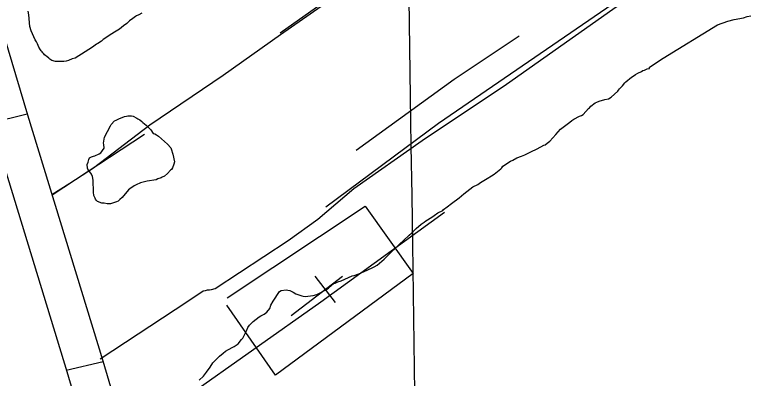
# Model space of a CAD drawing. Extents: x 3807117 to 3845308, y 337856 to 363736.
# Drawn here: x 3826497 to 3827907, y 344493 to 345192 of the extents above; entities that cross this region are included whole.
import ezdxf

# ---------------------------------------------------------------- set-up
doc = ezdxf.new("R2010")
doc.units = 0
for name, color, linetype in [('V-GRID-MAJR', 7, 'Continuous'), ('V-ROAD-CNTR', 7, 'Continuous'), ('V-SITE-OTLN', 7, 'Continuous'), ('V-SITE-VEGE', 7, 'Continuous'), ('V-TOPO-SHOR', 7, 'Continuous')]:
    doc.layers.add(name, color=color, linetype=linetype)

msp = doc.modelspace()

# ---------------------------------------------------------------- linework, layer by layer
at = {"layer": 'V-GRID-MAJR'}
msp.add_spline([(3827279.7490000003, 343519.83400000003), (3827189.006, 349576.481), (3827098.2120000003, 355636.598), (3827007.418, 361696.713), (3827007.366, 361700.18200000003)], degree=3, dxfattribs=at)
at = {"layer": 'V-ROAD-CNTR'}
for points in [[(3826246.603467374, 345855.635263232), (3826439.948080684, 345273.880426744), (3826521.595917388, 344999.5649753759), (3826666.3016279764, 344526.83292084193), (3826962.5880354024, 343522.1429302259)], [(3826177.9366047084, 345832.8143088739), (3826370.921218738, 345252.14347021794), (3826452.323055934, 344978.65401719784), (3826597.001766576, 344506.00896248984), (3826886.846186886, 343523.16592818)], [(3827950.841058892, 345711.73155103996), (3827793.27237403, 345602.302769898), (3827770.1694202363, 345595.39378371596), (3827726.9965065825, 345603.422767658), (3827692.315575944, 345615.2537439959), (3827664.814630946, 345615.21474407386), (3827620.323719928, 345590.61379327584), (3827006.6829472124, 345156.60666129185)], [(3827007.315, 345153.84), (3827163.265, 345263.701), (3827385.225, 345418.81200000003), (3827582.3570000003, 345557.665), (3827622.203, 345586.152)], [(3827079.223, 344799.153), (3827148.1240000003, 344858.273), (3827279.544, 344950.326), (3827441.446, 345058.596), (3827645.308, 345202.537), (3827832.586, 345331.18), (3827941.224, 345405.41000000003), (3828058.353, 345497.797)], [(3828058.802842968, 345496.38198174), (3827310.5553394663, 344982.7610089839), (3827094.420771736, 344821.994330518)], [(3826568.046, 344846.146), (3826603.2060000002, 344867.984), (3826648.2090000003, 344897.973), (3826756.399, 344980.44), (3826897.102, 345075.506), (3827007.315, 345153.84)], [(3826450.708059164, 344984.0790063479), (3826520.9389187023, 345001.770970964)], [(3826568.682823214, 344845.7392830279), (3826746.25446807, 344962.140050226)], [(3826661.193, 344530.515), (3826829.4590000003, 344641.178), (3826858.9420000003, 344661.003), (3826863.0670000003, 344661.998), (3826867.1890000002, 344662.994), (3826870.796, 344663.479), (3826874.914, 344663.96), (3826881.619, 344665.963), (3827021.7830000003, 344757.947), (3827079.223, 344799.153)], [(3826596.168768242, 344508.7309570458), (3826666.637627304, 344525.6929231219)]]:
    msp.add_lwpolyline(points, dxfattribs=at)
at = {"layer": 'V-SITE-OTLN'}
for p, q in [((3827027.6596100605, 344613.72741600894), (3827126.2574631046, 344689.2257556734)), ((3827112.8957746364, 344638.59431083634), (3827073.8859231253, 344689.539523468))]:
    msp.add_line(p, q, dxfattribs=at)
msp.add_lwpolyline([(3826904.734, 344647.95100000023), (3827169.846, 344823.99200000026), (3827262.326, 344694.36800000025), (3826997.69, 344499.1370000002), (3826904.252, 344633.7460000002)], dxfattribs=at)
at = {"layer": 'V-SITE-VEGE'}
for points in [[(3826741.219, 345195.154), (3826735.233, 345191.458), (3826731.0870000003, 345189.608), (3826729.2460000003, 345188.224), (3826724.182, 345184.99), (3826717.736, 345179.909), (3826715.432, 345178.522), (3826712.213, 345175.291), (3826706.227, 345170.672), (3826698.401, 345164.20900000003), (3826688.731, 345158.663), (3826678.6010000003, 345152.193), (3826673.997, 345148.962), (3826667.089, 345144.341), (3826663.407, 345141.11), (3826656.501, 345136.489), (3826654.199, 345135.105), (3826646.372, 345129.561), (3826632.097, 345120.318), (3826613.219, 345108.77), (3826607.6890000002, 345106.916), (3826600.321, 345104.139), (3826595.713, 345102.751), (3826591.105, 345101.82300000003), (3826575.435, 345101.798), (3826568.517, 345104.092), (3826566.6720000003, 345105.472), (3826564.827, 345106.392), (3826562.517, 345108.231), (3826558.826, 345111.45), (3826556.52, 345112.831), (3826554.214, 345114.672), (3826552.827, 345116.974), (3826550.98, 345118.813), (3826549.596, 345120.654), (3826547.748, 345122.495), (3826546.825, 345124.338), (3826543.128, 345129.864), (3826540.8140000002, 345135.852), (3826538.965, 345139.998), (3826536.654, 345143.68200000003), (3826528.792, 345161.18200000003), (3826526.015, 345169.476), (3826524.137, 345191.597), (3826523.203, 345198.97000000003)], [(3827491.964, 344930.645), (3827496.5700000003, 344932.496), (3827500.257, 344934.346), (3827513.151, 344941.278), (3827515.455, 344942.204), (3827519.598, 344944.977), (3827524.663, 344948.67100000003), (3827536.164, 344962.055), (3827544.907, 344971.746), (3827549.97, 344975.904), (3827562.86, 344985.603), (3827567.005, 344988.374), (3827570.688, 344991.145), (3827581.741, 344996.693), (3827584.964, 344998.079), (3827588.188, 345000.389), (3827598.772, 345011.467), (3827600.615, 345012.854), (3827603.3740000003, 345016.083), (3827611.662, 345022.549), (3827614.4250000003, 345023.935), (3827619.0330000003, 345025.787), (3827630.088, 345029.031), (3827636.998, 345030.423), (3827642.523, 345033.657), (3827654.952, 345044.739), (3827656.3310000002, 345047.047), (3827658.1720000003, 345049.353), (3827663.693, 345055.354), (3827668.754, 345061.352), (3827670.595, 345063.2), (3827681.181, 345071.973), (3827686.7090000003, 345075.207), (3827689.011, 345077.054), (3827693.615, 345079.827), (3827700.523, 345083.063), (3827703.285, 345084.912), (3827706.0500000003, 345085.377), (3827711.119, 345088.15), (3827715.6780000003, 345088.4), (3827715.827, 345090.989), (3827741.923, 345108.657), (3827846.311, 345172.602), (3827866.421, 345179.639), (3827878.273, 345182.627), (3827896.299, 345186.08), (3827903.52, 345188.592), (3827910.211, 345189.567)], [(3826851.055, 344489.49700000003), (3826859.802, 344497.347), (3826865.322, 344504.73), (3826872.219, 344514.42), (3826877.739, 344522.724), (3826890.164, 344535.64900000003), (3826897.068, 344541.65), (3826901.671, 344545.346), (3826914.566, 344552.279), (3826918.25, 344554.128), (3826926.077, 344559.67), (3826932.518, 344567.516), (3826935.279, 344570.287), (3826942.629, 344585.50800000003), (3826944.927, 344590.581), (3826948.147, 344595.195), (3826954.588, 344602.58), (3826966.558, 344611.355), (3826969.782, 344613.203), (3826976.2290000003, 344616.439), (3826981.294, 344620.594), (3826986.813, 344627.516), (3826989.109, 344633.974), (3826993.248, 344641.355), (3827005.661, 344660.272), (3827008.884, 344662.119), (3827018.1, 344663.055), (3827021.328, 344662.598), (3827025.0160000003, 344661.683), (3827031.474, 344658.468), (3827036.549, 344655.248), (3827048.077, 344651.578), (3827050.844, 344651.121), (3827054.9930000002, 344650.667), (3827070.199, 344652.074), (3827077.111, 344653.927), (3827094.151, 344663.172), (3827099.215, 344666.406), (3827100.596, 344668.251), (3827109.343, 344675.177), (3827112.566, 344676.105), (3827117.633, 344678.417), (3827123.623, 344680.731), (3827145.269, 344690.443), (3827148.955, 344690.91000000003), (3827157.708, 344694.15), (3827167.842, 344698.314), (3827183.503, 344705.713), (3827187.185, 344707.56), (3827192.711, 344710.79600000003), (3827206.524, 344721.88), (3827208.822, 344724.64900000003), (3827217.106, 344732.958), (3827231.373, 344746.34500000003), (3827236.435, 344751.88300000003), (3827243.8000000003, 344758.347), (3827254.386, 344768.503), (3827258.988, 344772.197), (3827267.733, 344780.969), (3827277.398, 344789.28), (3827282.9250000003, 344793.43700000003), (3827286.6070000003, 344795.745), (3827297.656, 344803.13800000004), (3827302.2600000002, 344806.37), (3827309.168, 344810.992), (3827318.841, 344815.615), (3827320.219, 344817.92100000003), (3827327.125, 344822.541), (3827335.411, 344829.007), (3827350.145, 344840.09), (3827359.35, 344847.94), (3827376.844, 344860.871), (3827386.054, 344865.957), (3827391.1210000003, 344869.19), (3827404.4760000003, 344877.047), (3827412.7600000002, 344882.588), (3827417.829, 344885.824), (3827430.256, 344895.982), (3827432.097, 344897.83), (3827434.397, 344900.599), (3827449.133, 344910.3), (3827453.276, 344912.61), (3827461.105, 344916.772), (3827469.858, 344920.012), (3827476.305, 344922.787), (3827491.964, 344930.645)]]:
    msp.add_lwpolyline(points, dxfattribs=at)
msp.add_lwpolyline([(3826669.537, 344956.816), (3826681.026, 344978.496), (3826682.404, 344981.26300000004), (3826688.847, 344987.727), (3826691.61, 344989.113), (3826696.677, 344991.886), (3826707.7320000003, 344996.51300000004), (3826711.418, 344996.98), (3826714.181, 344997.444), (3826721.095, 344997.455), (3826724.323, 344997), (3826731.704, 344993.324), (3826733.549, 344991.943), (3826737.24, 344989.64400000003), (3826740.93, 344986.885), (3826742.7770000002, 344985.044), (3826749.7, 344979.522), (3826758.467, 344970.779), (3826763.089, 344963.874), (3826765.856, 344962.954), (3826769.0840000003, 344961.117), (3826773.237, 344958.358), (3826790.316, 344943.174), (3826796.7770000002, 344936.271), (3826797.705, 344933.967), (3826800.947, 344923.833), (3826803.734, 344909.088), (3826802.358, 344904.47500000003), (3826800.0640000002, 344897.561), (3826798.225, 344894.33), (3826796.384, 344892.943), (3826790.4020000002, 344886.482), (3826784.417, 344881.863), (3826780.272, 344880.014), (3826778.431, 344878.63), (3826771.9820000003, 344876.313), (3826768.758, 344874.925), (3826751.248, 344872.13300000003), (3826738.806, 344868.889), (3826730.5160000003, 344865.189), (3826726.373, 344862.881), (3826718.085, 344857.335), (3826715.7830000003, 344855.487), (3826703.362, 344840.719), (3826699.218, 344836.566), (3826695.536, 344833.332), (3826692.311, 344832.406), (3826681.255, 344828.702), (3826674.802, 344828.691), (3826668.81, 344829.605), (3826664.2, 344830.059), (3826655.897, 344833.273), (3826653.591, 344835.57300000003), (3826652.205, 344837.416), (3826651.281, 344839.257), (3826648.967, 344844.784), (3826648.035, 344851.23600000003), (3826648, 344874.282), (3826646.147, 344881.192), (3826644.295, 344885.337), (3826637.369, 344895.006), (3826636.904, 344897.31), (3826636.431, 344904.222), (3826637.807, 344908.373), (3826639.183, 344913.446), (3826640.562, 344916.673), (3826644.705, 344918.983), (3826648.3910000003, 344919.911), (3826651.156, 344920.837), (3826659.446, 344924.538), (3826662.207, 344926.385), (3826664.509, 344929.154), (3826665.889, 344930.999), (3826668.648, 344935.613), (3826668.177, 344942.525), (3826667.71, 344944.829)], close=True, dxfattribs=at)
at = {"layer": 'V-TOPO-SHOR'}
for p, q in [((3827465.9080000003, 345150.856), (3827340.64, 345067.43700000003)), ((3827340.64, 345067.43700000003), (3827152.646, 344930.979))]:
    msp.add_line(p, q, dxfattribs=at)
msp.add_lwpolyline([(3827322.222, 344812.145), (3827085.041, 344639.54600000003), (3826827.7060000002, 344457.327), (3826746.9590000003, 344403.412)], dxfattribs=at)

doc.saveas('drawing.dxf')
